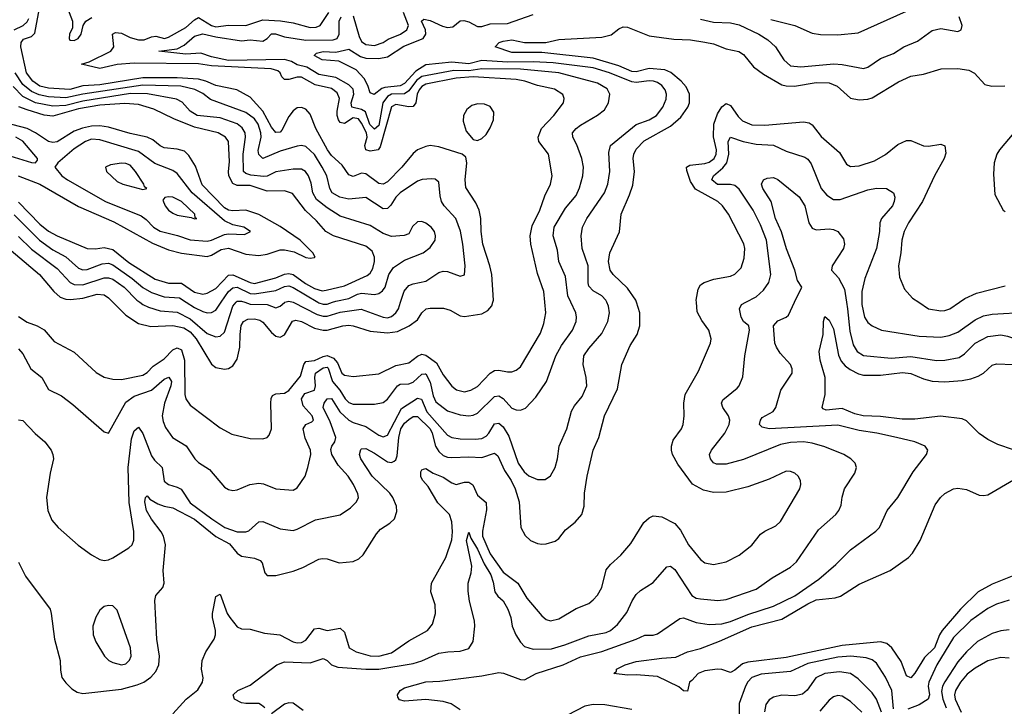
# Model space of a CAD drawing. Header units: inches. Extents: x 1305375 to 1407406, y 744550 to 841633.
# Tile 368 of 509: x 1363476 to 1368067, y 808117 to 811317. Entities that reach past the tile are written whole.
import ezdxf

# ---------------------------------------------------------------- set-up
doc = ezdxf.new("R2010")
doc.units = ezdxf.units.IN
doc.header["$MEASUREMENT"] = 0
doc.layers.add('B3860', color=7, linetype='Continuous')
doc.layers.add('B3861', color=7, linetype='Continuous')

msp = doc.modelspace()

# ---------------------------------------------------------------- linework, layer by layer
at = {"layer": 'B3860', "color": 5}
for points, elevation in [([(1363470, 809934.4), (1363510, 809907), (1363556.5, 809890), (1363590, 809870.9), (1363636.7, 809816.7), (1363730, 809767.9), (1363832.2, 809672.2), (1363870.1, 809650.1), (1363910, 809641.5), (1363950, 809639.3), (1364050, 809660.6), (1364070, 809673.2), (1364097.8, 809702.2), (1364150, 809736.8), (1364190, 809778), (1364210, 809787), (1364230, 809778), (1364244.2, 809730), (1364245.5, 809570), (1364251, 809550), (1364270, 809519.6), (1364410, 809415), (1364464.9, 809384.9), (1364550, 809364.5), (1364610, 809362.8), (1364629.8, 809370.2), (1364639.2, 809380.8), (1364649.8, 809410), (1364646.5, 809530), (1364648.4, 809551.6), (1364654.8, 809565.2), (1364670, 809573.4), (1364710, 809575.9), (1364730, 809589.4), (1364784.4, 809655.6), (1364800.9, 809710), (1364810, 809723.3), (1364850, 809728.2), (1364890, 809747.6), (1364910, 809751.4), (1364939.4, 809739.4), (1364958.1, 809718.1), (1364977.8, 809670), (1364990, 809660.4), (1365030, 809654.3), (1365150, 809666.2), (1365230, 809704.7), (1365290, 809717.1), (1365330, 809748.3), (1365350, 809757.5), (1365370, 809753.5), (1365418.4, 809718.4), (1365450, 809661.1), (1365490, 809608.4), (1365511.6, 809591.6), (1365550, 809582.7), (1365579.7, 809590), (1365610, 809607.1), (1365670, 809670.1), (1365690, 809682.5), (1365710, 809684), (1365750, 809675.1), (1365770, 809675.4), (1365790, 809683.2), (1365810, 809699.6), (1365903.5, 809856.5), (1365919.2, 809900.8), (1365928.6, 809950), (1365924.1, 810000)], 1280), ([(1363470, 809783.7), (1363490, 809759.5), (1363528.3, 809690), (1363578.2, 809650), (1363610, 809594), (1363670, 809564), (1363723.4, 809523.4), (1363870, 809395.8), (1363889.4, 809390.6), (1363970, 809535), (1364010, 809561.9), (1364090, 809590.5), (1364150, 809641.4), (1364170.8, 809650.8), (1364183.5, 809630), (1364180.3, 809610), (1364150.1, 809530.1), (1364139.6, 809470), (1364144.2, 809444.2), (1364156.2, 809416.2), (1364187.6, 809370), (1364251.4, 809331.4), (1364291.6, 809270), (1364310, 809252.7), (1364360, 809220), (1364430, 809138.4), (1364450, 809127), (1364470, 809122.6), (1364490, 809126), (1364549.1, 809150.9), (1364590, 809157.4), (1364613.1, 809153.2), (1364670, 809130.2), (1364750, 809123.6), (1364770, 809134.6), (1364806, 809190), (1364819.8, 809230), (1364832.4, 809290), (1364832.2, 809310), (1364806, 809366), (1364797.4, 809410), (1364809.7, 809430), (1364837.7, 809442.3), (1364844.8, 809450), (1364839.9, 809470), (1364797.9, 809517.9), (1364789, 809550), (1364805.6, 809574.4), (1364850.4, 809589.6), (1364854.3, 809610), (1364851.1, 809650), (1364855.5, 809670), (1364890, 809694.8), (1364910, 809697.2), (1364913.5, 809693.5), (1364933.4, 809630), (1364968.6, 809590), (1364992.7, 809550), (1365010, 809532.2), (1365030, 809525.6), (1365130, 809524.3), (1365170, 809533.2), (1365190, 809548.6), (1365237.8, 809610), (1365250, 809617.9), (1365290, 809620.1), (1365310, 809627.5), (1365350, 809665.3), (1365366.1, 809666.1), (1365370, 809666), (1365390, 809628.2), (1365403.2, 809563.2), (1365416.1, 809536.1), (1365470, 809493.9), (1365530, 809475.5), (1365570, 809470.1), (1365590, 809473.4), (1365610, 809483.7), (1365690, 809560.1), (1365710, 809564.6), (1365730, 809551.1), (1365770, 809506.3), (1365790, 809498), (1365810, 809496.5), (1365833.5, 809506.5), (1365882.3, 809557.7), (1365931.4, 809630), (1365975.2, 809750), (1366001.9, 809798.1), (1366053.7, 809870), (1366070.7, 809910), (1366072.5, 809930), (1366068.2, 809950), (1366045.7, 810000)], 1260), ([(1363470, 809452.4), (1363490, 809448.2), (1363548.3, 809388.3), (1363592.7, 809350), (1363623, 809310), (1363630.4, 809290.4), (1363632.7, 809270), (1363617, 809203), (1363601.1, 809090), (1363606.7, 809030), (1363624.8, 808984.8), (1363655.8, 808950), (1363748.4, 808868.4), (1363810, 808822.4), (1363850, 808800.4), (1363870, 808797.1), (1363890, 808799.3), (1363910, 808808.2), (1363985.2, 808854.8), (1363999.6, 808870), (1364008.3, 808891.7), (1364007.7, 808932.3), (1363986.2, 809066.2), (1363981.9, 809230), (1363996.3, 809363.7), (1364010, 809400.3), (1364030, 809417.1), (1364050, 809388.8), (1364090, 809283.8), (1364103.9, 809263.9), (1364139.4, 809230), (1364150, 809166.7), (1364170.1, 809150.1), (1364210, 809138.9), (1364228.5, 809128.5), (1364270, 809065.2), (1364371.5, 808990), (1364432.7, 808950), (1364490.4, 808929.6), (1364530, 808929.5), (1364544.7, 808935.3), (1364590, 808976.5), (1364610, 808978.2), (1364690, 808944.7), (1364750, 808935.8), (1364770, 808941.8), (1364854.6, 808985.5), (1364970, 809008.5), (1365018, 809042), (1365046, 809070), (1365055.4, 809090), (1365052.6, 809107.4), (1365031.4, 809150), (1365007.8, 809190), (1364961.3, 809241.3), (1364931.3, 809290), (1364926.8, 809313.2), (1364931.1, 809330), (1364944.9, 809350), (1364949, 809370), (1364923, 809443), (1364889.9, 809510), (1364895.2, 809530), (1364910, 809549.4), (1364930, 809551), (1364968.9, 809488.9), (1365010, 809450.1), (1365030, 809439.4), (1365090, 809421.6), (1365150, 809380.1), (1365170, 809372.4), (1365190, 809379.8), (1365255.7, 809504.3), (1365330, 809552.4), (1365349, 809549), (1365374, 809490), (1365470, 809379.8), (1365490.1, 809370.1), (1365530, 809362.7), (1365598.8, 809361.2), (1365630, 809365.7), (1365650, 809376.3), (1365662.8, 809390), (1365690, 809432.9), (1365710, 809435.7), (1365730, 809419.5), (1365756.1, 809376.1), (1365800.1, 809250), (1365828.4, 809210), (1365850, 809191.5), (1365890, 809173.4), (1365925.4, 809174.6), (1365950, 809190.3), (1365971.7, 809230), (1365982.5, 809270), (1365990.7, 809330), (1366026.8, 809410), (1366048.1, 809491.9), (1366062.5, 809517.5), (1366099, 809561), (1366119.4, 809610), (1366117.7, 809650), (1366102.9, 809710), (1366106.6, 809750), (1366130, 809785.2), (1366190, 809853.8), (1366217.2, 809910), (1366226.1, 809950), (1366221.6, 809981.6), (1366212.7, 810000)], 1240), ([(1363470, 808788), (1363503.1, 808723.1), (1363617.1, 808570), (1363623.1, 808550), (1363637.6, 808430), (1363664.2, 808330), (1363665.2, 808285.2), (1363671.5, 808251.5), (1363690, 808225.5), (1363718.9, 808198.9), (1363743.4, 808183.4), (1363770, 808176.5), (1363950, 808197.1), (1364023.8, 808216.2), (1364054.8, 808230), (1364087.5, 808252.5), (1364110, 808278.6), (1364124.2, 808310), (1364127.4, 808350), (1364115.4, 808430), (1364106.3, 808610), (1364110, 808632.7), (1364142.4, 808670), (1364148.5, 808690), (1364144.5, 808750), (1364155.4, 808870), (1364146.6, 808910), (1364136, 808930), (1364089.5, 808989.5), (1364066.7, 809030), (1364058.7, 809070), (1364062.3, 809090), (1364070, 809097.7), (1364082.6, 809082.6), (1364120.5, 809060.5), (1364150, 809048.9), (1364190, 809042.1), (1364290, 808989.1), (1364390, 808908.9), (1364453.6, 808873.6), (1364490, 808830.7), (1364510, 808816.9), (1364570, 808806.5), (1364596.6, 808796.6), (1364605.8, 808785.8), (1364618.4, 808738.4), (1364630, 808725.8), (1364670, 808726.7), (1364750, 808747.2), (1364796.3, 808763.7), (1364870, 808803.2), (1364885.9, 808805.9), (1364910, 808803.8), (1364965.7, 808785.7), (1365030, 808792.3), (1365056.5, 808803.5), (1365077.9, 808822.1), (1365138.9, 808921.1), (1365158.3, 808941.7), (1365202, 808970), (1365223.1, 808990), (1365234.9, 809025.1), (1365232.5, 809050), (1365215.8, 809090), (1365201.5, 809110), (1365118.5, 809190), (1365066.9, 809270), (1365060.6, 809290), (1365067, 809313), (1365070, 809316.9), (1365090, 809318.7), (1365130, 809297.4), (1365190, 809256.1), (1365210, 809252.8), (1365221.3, 809258.7), (1365230, 809265.1), (1365236.3, 809283.7), (1365242.9, 809370), (1365253.1, 809410), (1365270, 809436.3), (1365290, 809454.1), (1365310, 809467.3), (1365330, 809467.9), (1365389, 809410), (1365398.6, 809390), (1365414.1, 809330), (1365430, 809305), (1365450, 809286.2), (1365470, 809278), (1365490, 809276.7), (1365570, 809279.9), (1365630, 809276.5), (1365690, 809296.8), (1365704.9, 809284.9), (1365735.5, 809215.5), (1365766.9, 809170), (1365786.3, 809130), (1365803.9, 809070), (1365812.8, 808950), (1365833.2, 808913.2), (1365858, 808890), (1365890, 808875.9), (1365910, 808872.8), (1365930, 808873.9), (1365972.9, 808887.1), (1365990, 808899.6), (1366021.2, 808938.8), (1366065.3, 808974.7), (1366097.2, 809010), (1366107.9, 809050), (1366109, 809110), (1366122.3, 809190), (1366149.8, 809310), (1366175.9, 809370), (1366203.1, 809470), (1366263.4, 809596.6), (1366283.2, 809710), (1366322.3, 809797.7), (1366355.3, 809850), (1366367.3, 809890), (1366367.1, 809950), (1366351.7, 810000)], 1220), ([(1363910.4, 810000), (1363970, 809939.7), (1364030, 809900.7), (1364087.7, 809887.7), (1364190, 809892.3), (1364241.2, 809881.2), (1364270, 809861.5), (1364298.4, 809830), (1364370, 809712.1), (1364390, 809696.6), (1364430, 809687.7), (1364450, 809690.9), (1364470, 809703.8), (1364490, 809734.3), (1364502.3, 809790), (1364503, 809850), (1364508.8, 809891.2), (1364519.5, 809910), (1364539.3, 809920.7), (1364570, 809922.5), (1364595.9, 809915.9), (1364610, 809906.8), (1364650, 809859), (1364670, 809842.2), (1364690, 809837.3), (1364710, 809847.6), (1364748.1, 809911.9), (1364763.5, 809916.5), (1364790, 809909.7), (1364850, 809879.7), (1364890, 809870.4), (1364910, 809870.4), (1364981.6, 809890), (1365010, 809892.6), (1365030.8, 809890.8), (1365110, 809864.7), (1365190, 809856.8), (1365236.6, 809863.4), (1365291.4, 809890), (1365330, 809918.8), (1365351.2, 809950), (1365370.9, 809969.1), (1365390, 809972.8), (1365452.1, 809972.1), (1365482.8, 809962.8), (1365530, 809936.9), (1365550, 809933.7), (1365630, 809946.2), (1365659.1, 809960.9), (1365676.7, 809983.3), (1365681.8, 810000)], 1320), ([(1364035.9, 810000), (1364050, 809989.7), (1364076.6, 809976.6), (1364130, 809960.1), (1364210, 809954.4), (1364270, 809923.5), (1364350, 809854.1), (1364390, 809838.9), (1364410, 809842), (1364430, 809860.7), (1364470, 809982), (1364485.3, 810000)], 1340), ([(1364190, 808082.4), (1364251.8, 808150), (1364306.3, 808193.7), (1364328.7, 808230), (1364330.5, 808250), (1364323.2, 808290), (1364326.6, 808330), (1364343.4, 808370), (1364381.8, 808430), (1364389, 808450), (1364388.3, 808470), (1364374.1, 808530), (1364374.3, 808550), (1364390, 808628.2), (1364410, 808638.9), (1364443.6, 808550), (1364455.3, 808530), (1364490, 808486.7), (1364510, 808477.3), (1364550, 808476.1), (1364617.3, 808457.3), (1364689.2, 808449.2), (1364750, 808417.3), (1364770, 808412.8), (1364790, 808413.8), (1364810, 808424.4), (1364850, 808477.6), (1364870, 808481.5), (1364910, 808470.1), (1364970, 808480.7), (1364990, 808462.4), (1365011.4, 808390), (1365044.9, 808370), (1365110, 808351.9), (1365150.8, 808350.8), (1365210, 808366.4), (1365290, 808421.6), (1365377.4, 808470), (1365399.7, 808500.3), (1365414.1, 808550), (1365412.9, 808590), (1365393.3, 808650), (1365395.2, 808690), (1365462.8, 808810), (1365490, 808892), (1365494.2, 808930), (1365490, 808976.9), (1365479.1, 809010), (1365425.1, 809065.1), (1365380.7, 809140.7), (1365355.3, 809170), (1365346.7, 809186.7), (1365346.3, 809210), (1365350, 809218.4), (1365358, 809222), (1365370, 809224.8), (1365403.2, 809203.2), (1365450, 809184.5), (1365490, 809157.6), (1365510, 809150.7), (1365550, 809162.2), (1365570, 809161.5), (1365588.3, 809148.3), (1365610, 809100.1), (1365650, 809067.2), (1365652.6, 809032.6), (1365632.9, 808932.9), (1365633.1, 808910), (1365670, 808827), (1365730, 808741.4), (1365798, 808690), (1365840.9, 808620.9), (1365910, 808538.7), (1365930, 808521.7), (1365950, 808515.3), (1365990, 808523.8), (1366070, 808571.9), (1366130, 808596.3), (1366150, 808613.4), (1366170, 808635), (1366190.5, 808670), (1366210, 808752.9), (1366230, 808777.6), (1366279.2, 808820.8), (1366325, 808875), (1366385.9, 808974.1), (1366410, 808995.2), (1366430, 809004.5), (1366470, 808999.7), (1366530, 808969.2), (1366557.5, 808937.5), (1366593.9, 808870), (1366650, 808801.3), (1366670, 808786), (1366710, 808777.5), (1366769.9, 808790.1), (1366830, 808821.2), (1366890, 808868), (1366930, 808919.1), (1366950, 808933.7), (1367002, 808958), (1367022.5, 808977.5), (1367113.1, 809130), (1367118, 809150), (1367116.4, 809170), (1367104.7, 809190), (1367090, 809203.5), (1367070, 809211.9), (1367050, 809212.5), (1366970, 809175), (1366870, 809139.1), (1366770, 809115.5), (1366710, 809113.1), (1366664.1, 809124.1), (1366612, 809152), (1366544.6, 809244.6), (1366519.6, 809290), (1366514.4, 809310), (1366514.8, 809330), (1366523.3, 809356.7), (1366561.6, 809410), (1366569, 809430), (1366573.5, 809470), (1366572, 809530), (1366579.2, 809570), (1366640.8, 809679.2), (1366696.1, 809810), (1366700.4, 809830), (1366688.8, 809870), (1366655.6, 809915.6), (1366635, 809955), (1366631.2, 810000)], 1180), ([(1364251.7, 810000), (1364290, 809975.7), (1364330, 809956.5), (1364350, 809951), (1364370, 809952.2), (1364390, 809963.8), (1364415.2, 810000)], 1360), ([(1364619.4, 808110), (1364602.8, 808122.8), (1364589.9, 808129.9), (1364530, 808129.2), (1364510, 808133.2), (1364477.8, 808150), (1364470.8, 808170), (1364492.8, 808190), (1364550, 808214.9), (1364675.1, 808310), (1364710, 808323.8), (1364830, 808318.8), (1364890, 808339.8), (1364910, 808330.2), (1364930.1, 808310.1), (1364958.5, 808298.5), (1365090.1, 808290.1), (1365150, 808290.6), (1365310, 808316.8), (1365351.1, 808328.9), (1365430, 808363.9), (1365471.4, 808371.4), (1365530, 808373), (1365570, 808386.8), (1365590, 808419.5), (1365597.4, 808490), (1365595.7, 808515.7), (1365573.4, 808606.6), (1365566.9, 808653.1), (1365567.5, 808690), (1365581.2, 808738.8), (1365584, 808770), (1365559.5, 808890), (1365570, 808928.2), (1365579.7, 808899.7), (1365610, 808849.4), (1365640.6, 808780.6), (1365672.7, 808730), (1365684, 808696), (1365691.6, 808650), (1365705.5, 808630), (1365730, 808608.2), (1365752.4, 808570), (1365766.2, 808530), (1365771.5, 808490), (1365788.7, 808450), (1365810, 808415), (1365830, 808395.7), (1365870, 808383.4), (1365954.6, 808385.4), (1366017.4, 808402.6), (1366130, 808444.5), (1366210, 808461.5), (1366230, 808470.1), (1366262.3, 808497.7), (1366306.6, 808553.4), (1366331.4, 808608.6), (1366350, 808637.7), (1366370, 808656), (1366430, 808693.7), (1366493.6, 808766.4), (1366510, 808770.3), (1366530, 808754.9), (1366610, 808633.2), (1366630, 808621.4), (1366650, 808617.1), (1366730.2, 808610.2), (1366770, 808615), (1366910, 808662.1), (1366984.4, 808715.6), (1367070, 808765.6), (1367098.2, 808790), (1367200.6, 808939.4), (1367280.5, 809010), (1367295.1, 809030), (1367305.9, 809054.1), (1367310, 809091.3), (1367321.3, 809130), (1367370, 809203), (1367377.7, 809230), (1367370.6, 809250.6), (1367351.2, 809270), (1367318.4, 809290), (1367230, 809326), (1367170, 809343.2), (1367130, 809349), (1367070, 809346.8), (1367023.5, 809336.5), (1366850, 809267.2), (1366770, 809244.7), (1366725.3, 809245.3), (1366711.2, 809251.2), (1366696.1, 809270), (1366691.8, 809290), (1366700.8, 809310), (1366763.1, 809390), (1366783.5, 809430), (1366786.5, 809450), (1366780.7, 809470), (1366754.6, 809510), (1366748.7, 809530), (1366754.3, 809545.7), (1366820.6, 809599.4), (1366829.8, 809610.2), (1366847.4, 809652.6), (1366856.5, 809750), (1366878, 809870), (1366874.8, 809890), (1366850.7, 809910.7), (1366840.3, 809930), (1366832.6, 809970), (1366841.3, 809990), (1366860.8, 810000)], 1160), ([(1364525.4, 810000), (1364550, 809991.6), (1364629.7, 809989.7), (1364670, 809973.4), (1364690, 809981.4), (1364710, 809999.4), (1364712, 810000)], 1340), ([(1364750.8, 810000), (1364863.1, 809943.1), (1364890, 809935.3), (1364910, 809935.6), (1364970, 809954.4), (1365067.9, 809967.9), (1365170, 809931), (1365190, 809928), (1365210, 809933.5), (1365230, 809951), (1365241.5, 809970), (1365251.2, 810000)], 1340), ([(1364865.7, 810000), (1364870, 809997.5), (1364890, 809990.9), (1364910, 809991.5), (1364933.9, 810000)], 1360), ([(1365530, 808100.4), (1365487.7, 808127.7), (1365450, 808139.9), (1365370, 808149.1), (1365270, 808140.6), (1365246.4, 808146.4), (1365238.8, 808158.8), (1365236.8, 808170), (1365248.9, 808190), (1365270, 808202.7), (1365370, 808230.6), (1365434.2, 808234.2), (1365630, 808258.6), (1365710, 808274.7), (1365731.7, 808271.7), (1365810, 808241.6), (1365830, 808239.8), (1365883.5, 808270), (1366010, 808309.3), (1366090, 808347.1), (1366190, 808372.1), (1366350.6, 808429.4), (1366390, 808448.1), (1366430, 808448.7), (1366450, 808454.2), (1366553.3, 808526.7), (1366570, 808528.8), (1366630, 808507.6), (1366690, 808498.7), (1366750, 808501.9), (1366790, 808511.6), (1366870, 808544.8), (1366990, 808583.7), (1367090, 808631.3), (1367201.2, 808710), (1367281.6, 808778.4), (1367350, 808846.7), (1367467.6, 808932.4), (1367485.4, 808950), (1367521, 809030), (1367570.9, 809090), (1367642.3, 809210), (1367703.6, 809290), (1367709.4, 809310), (1367697.2, 809330), (1367648.8, 809348.8), (1367563.7, 809370), (1367472, 809390), (1367390, 809402), (1367290, 809427.1), (1366970, 809410.4), (1366937.3, 809417.3), (1366925.8, 809430), (1366929.1, 809450.9), (1366937.9, 809462.1), (1366989.2, 809490.8), (1367000.9, 809510), (1367025, 809590), (1367076.8, 809670), (1367076.8, 809690), (1367068.9, 809710), (1367022.1, 809762.1), (1367004, 809790), (1366997.2, 809810), (1366990.6, 809890), (1367010, 809913.9), (1367049.9, 809930.1), (1367060, 809940), (1367089, 810000)], 1140), ([(1367331, 810000), (1367336.1, 809970), (1367345.8, 809865.8), (1367361.7, 809801.7), (1367379.8, 809770), (1367410, 809752.1), (1367539.2, 809739.2), (1367630, 809747.7), (1367750, 809728.2), (1367790, 809729.5), (1367856.7, 809743.3), (1367880.2, 809759.8), (1367930.7, 809810), (1367990, 809840.4), (1368050, 809847.6), (1368082.2, 809842.2), (1368130, 809825.7), (1368150, 809824.4), (1368290, 809841.2), (1368370, 809883.9), (1368426.7, 809933.3), (1368458.9, 809981.1), (1368466.5, 810000)], 1140), ([(1367402.2, 810000), (1367402.2, 809990), (1367414, 809930), (1367430, 809904.9), (1367450.3, 809890), (1367494, 809870), (1367670, 809841.2), (1367770, 809837.5), (1367810, 809845), (1367850, 809861.2), (1367930, 809917.5), (1367970, 809936.2), (1368010, 809944.8), (1368170, 809953.2), (1368245.5, 809974.5), (1368296.4, 810000)], 1160), ([(1367667.9, 810000), (1367713.4, 809970), (1367770, 809959.8), (1367790, 809961.6), (1367812.6, 809970), (1367856.9, 810000)], 1180), ([(1368110, 809312.4), (1368036.8, 809336.8), (1367990, 809359.9), (1367950, 809388.4), (1367890, 809447), (1367870, 809456.9), (1367769, 809469), (1367650, 809455.6), (1367590, 809455.6), (1367490, 809466.8), (1367407.8, 809470), (1367370, 809479.9), (1367310, 809505.1), (1367236.6, 809496.6), (1367222.5, 809502.5), (1367217.4, 809510), (1367231.5, 809570), (1367230.8, 809650), (1367207.3, 809730), (1367203, 809770), (1367221.3, 809850), (1367222.9, 809910), (1367230, 809934), (1367250, 809917.3), (1367270, 809876.3), (1367293.2, 809753.2), (1367305.4, 809725.4), (1367323.9, 809703.9), (1367347.1, 809687.1), (1367386.6, 809666.6), (1367410, 809659.9), (1367490, 809660.5), (1367592.5, 809672.5), (1367630, 809667.2), (1367690, 809643.3), (1367730, 809632.9), (1367790, 809629.4), (1367870, 809635.2), (1367910, 809642.7), (1367944.5, 809655.5), (1367969.8, 809670), (1368010, 809707), (1368030, 809713.5), (1368110, 809710.1)], 1120), ([(1368127.1, 808732.9), (1368010, 808686.7), (1367944.6, 808650), (1367862.9, 808570), (1367777, 808470), (1367764.7, 808450), (1367741, 808390), (1367695.1, 808344.9), (1367650, 808271.3), (1367630, 808249.7), (1367610, 808258.5), (1367585.5, 808325.5), (1367542.1, 808390), (1367519.3, 808410), (1367490, 808416.8), (1367310, 808399.7), (1367050, 808343.5), (1366870, 808322.4), (1366845.6, 808314.4), (1366810, 808284.7), (1366790, 808274), (1366750, 808288.3), (1366730, 808289.9), (1366670, 808281.4), (1366639.3, 808270), (1366610, 808237.4), (1366598, 808230), (1366590, 808188), (1366570, 808189.3), (1366548.3, 808208.3), (1366450, 808255.1), (1366350, 808263.9), (1366310, 808261.3), (1366246, 808270), (1366259, 808281), (1366259, 808290), (1366299, 808310), (1366350, 808324.9), (1366470, 808341), (1366534.9, 808345.1), (1366589.4, 808370), (1366650, 808386.5), (1366738.9, 808421.1), (1366890, 808487.2), (1367030, 808523.2), (1367150, 808595.1), (1367190, 808613.2), (1367278.1, 808621.9), (1367302.7, 808630), (1367390, 808685.4), (1367534, 808750), (1367620.4, 808810), (1367639.2, 808830), (1367674.8, 808890), (1367744.5, 809055.5), (1367769.8, 809090), (1367790, 809108), (1367829.9, 809130.1), (1367850, 809134), (1367890, 809126.7), (1367950, 809101), (1367970, 809098.9), (1367990, 809103.2), (1368110, 809172.3)], 1120), ([(1368090, 808611.1), (1368030, 808592.8), (1367990, 808572.3), (1367910, 808516.4), (1367830, 808437.3), (1367752.4, 808310), (1367714.2, 808230), (1367711.5, 808210), (1367717.4, 808170), (1367711.9, 808150), (1367670, 808124), (1367616.3, 808103.7)], 1140), ([(1368090, 808473.8), (1368050, 808468.5), (1368010, 808456.5), (1367941, 808419), (1367890, 808371.3), (1367850, 808324.5), (1367789.3, 808230.7), (1367779.1, 808210), (1367774, 808186), (1367780.2, 808150), (1367796.1, 808110)], 1160), ([(1367550, 808105.1), (1367542.4, 808190), (1367512.6, 808252.6), (1367470, 808318), (1367450, 808333.2), (1367422.6, 808342.6), (1367351.1, 808351.1), (1367290, 808346.3), (1367150, 808315.7), (1367070, 808278.7), (1366933.2, 808266.8), (1366890, 808250.4), (1366870, 808230.6), (1366859.6, 808210), (1366830.6, 808130), (1366830.1, 808070.1)], 1140), ([(1368090, 808341.5), (1368050, 808345), (1367990, 808329.4), (1367930, 808295.2), (1367892.8, 808267.2), (1367861.9, 808230), (1367838.8, 808190), (1367834.2, 808170), (1367837.3, 808150), (1367864.7, 808090)], 1180), ([(1367493.4, 808090), (1367470, 808149.8), (1367450, 808179.4), (1367385.4, 808245.4), (1367349.6, 808270), (1367297.5, 808277.5), (1367230, 808269.4), (1367187.9, 808250), (1367147.3, 808192.7), (1367126.3, 808173.7), (1367090, 808166), (1367030, 808169.1), (1366990, 808159.3), (1366970, 808146.9), (1366955.2, 808124.8), (1366948.8, 808091.2)], 1160), ([(1367402, 808090), (1367350, 808138.6), (1367310, 808163.4), (1367290, 808166.4), (1367270, 808161.4), (1367250, 808145), (1367205.8, 808094.2)], 1180), ([(1364797.4, 808097.4), (1364750, 808130.8), (1364730, 808133.6), (1364710, 808126.4), (1364650, 808082.3)], 1160), ([(1366330, 808102.1), (1366204.3, 808124.3), (1366150, 808124.9), (1366110, 808116.8), (1366030, 808075.6)], 1140)]:
    msp.add_lwpolyline(points, dxfattribs=dict(at, elevation=elevation))
at = {"layer": 'B3860', "color": 5, "elevation": 1240}
msp.add_lwpolyline([(1363890, 808587.3), (1363870, 808582), (1363850, 808565.1), (1363830, 808532), (1363817.3, 808490), (1363817.7, 808450), (1363830, 808418), (1363871.7, 808350), (1363890.9, 808330.9), (1363910, 808320.2), (1363950, 808309.3), (1363970, 808314.9), (1363988.2, 808331.8), (1363994.8, 808350), (1363992.7, 808390), (1363930, 808565.2), (1363910, 808584.5)], close=True, dxfattribs=at)
at = {"layer": 'B3861', "color": 5}
for points, elevation in [([(1365681.8, 810000), (1365684.9, 810010), (1365677.5, 810130), (1365668.4, 810170), (1365634.5, 810270), (1365626.9, 810330), (1365626, 810390), (1365618.1, 810430), (1365603, 810463), (1365555.1, 810535.1), (1365552.9, 810570), (1365561, 810650), (1365556.6, 810676.6), (1365539, 810690), (1365430, 810724.7), (1365390.1, 810729.9), (1365370, 810726.4), (1365330.1, 810709.9), (1365310, 810694), (1365257.6, 810630), (1365190, 810561.6), (1365170, 810549.9), (1365150, 810553.2), (1365090, 810599), (1365070, 810601.3), (1365030, 810586.6), (1365010, 810593.8), (1364978.9, 810638.9), (1364930, 810683.8), (1364910.9, 810710.9), (1364856.7, 810810), (1364830, 810877.2), (1364810, 810900.6), (1364790, 810908.4), (1364770, 810905.7), (1364750, 810892.5), (1364730, 810865.4), (1364698.2, 810801.8), (1364690, 810793.2), (1364670, 810790.9), (1364650, 810815.7), (1364610, 810891.3), (1364550, 810956.4), (1364487.4, 810990), (1364390, 811009.9), (1364343.9, 811030), (1364310, 811039.1), (1364210, 811046.5), (1364050, 811046.2), (1363850, 811013.6), (1363770, 811009.4), (1363708.8, 810991.2), (1363610, 810997.6), (1363570, 811007), (1363536.8, 811030), (1363507.7, 811070), (1363480.9, 811190), (1363482.2, 811210), (1363493.3, 811226.7), (1363530, 811238.4), (1363546.5, 811253.5), (1363567.7, 811370)], 1320), ([(1363698.5, 811370), (1363722.3, 811310), (1363721.3, 811278.7), (1363708.3, 811250), (1363706.4, 811230), (1363710, 811221.8), (1363730, 811220.6), (1363748, 811230), (1363762.4, 811250), (1363771.9, 811290), (1363784.5, 811310), (1363812.1, 811327.9)], 1320), ([(1363449.9, 811270), (1363492.5, 811290), (1363510, 811306.6), (1363517.6, 811322.4)], 1340), ([(1365924.1, 810000), (1365919.6, 810050), (1365890, 810134), (1365858.6, 810270), (1365855.1, 810310), (1365864.5, 810355.5), (1365900.2, 810430), (1365923.5, 810496.5), (1365950.9, 810550), (1365959.1, 810590), (1365941.8, 810690), (1365896.5, 810750), (1365892.5, 810770), (1365909.2, 810810), (1365966.9, 810870), (1366011.8, 810930), (1366015.1, 810950), (1366008.2, 810968.2), (1365970, 810993.7), (1365890, 811009.9), (1365830.5, 811030.5), (1365790, 811038.6), (1365590, 811050.6), (1365510, 811044.8), (1365370, 811016.5), (1365350, 811004.9), (1365338.6, 810990), (1365329, 810970), (1365323.1, 810930), (1365310, 810913.2), (1365290, 810911), (1365230, 810922.4), (1365210, 810911.5), (1365155.8, 810724.2), (1365146.7, 810710), (1365110, 810703.9), (1365089.6, 810710), (1365084.6, 810730), (1365096.4, 810770), (1365093.1, 810790), (1365070, 810834.8), (1365054.7, 810854.7), (1365030, 810859.9), (1364990, 810833.2), (1364970, 810838.5), (1364962.6, 810850), (1364955.8, 810870), (1364956.2, 810890), (1364967.4, 810950), (1364955.9, 810975.9), (1364930, 810995.7), (1364853.6, 811013.6), (1364790, 811048.4), (1364770, 811049.1), (1364730, 811039), (1364710, 811038.6), (1364697.9, 811050), (1364689.9, 811070), (1364679, 811079), (1364648.6, 811088.6), (1364370, 811101.4), (1364310, 811110.8), (1364010, 811114.7), (1363930, 811107.6), (1363850, 811090), (1363764.2, 811110), (1363799.1, 811120.9), (1363900.1, 811170), (1363915.3, 811190), (1363909.1, 811250), (1363922.9, 811257.1), (1363950, 811253.5), (1363990, 811234.2), (1364030, 811223.8), (1364056.5, 811223.5), (1364090, 811237.4), (1364110, 811239.8), (1364150.2, 811229.8), (1364170, 811236.3), (1364250, 811281.4), (1364290, 811315.7), (1364310, 811326.6), (1364369.2, 811289.2), (1364390, 811284.1), (1364450, 811291.6), (1364530, 811290.5), (1364610, 811316.9), (1364691.5, 811311.5), (1364750, 811302.9), (1364830, 811281.1), (1364858.1, 811281.9), (1364877.3, 811290), (1364917.2, 811350)], 1280), ([(1366045.7, 810000), (1366032.2, 810030), (1366020.6, 810120.6), (1365990, 810189.5), (1365983.2, 810243.2), (1365963.8, 810310), (1365968.3, 810350), (1366020.9, 810439.1), (1366070, 810497.7), (1366086.4, 810533.6), (1366101.9, 810590), (1366103.9, 810630), (1366097.4, 810670), (1366073.5, 810733.5), (1366054, 810770), (1366053.5, 810790), (1366069.8, 810810), (1366090, 810825), (1366170, 810872.5), (1366202.6, 810897.4), (1366221.7, 810930), (1366227.8, 810970), (1366215.3, 810995.3), (1366170, 811021.4), (1365990, 811069.6), (1365810, 811085.9), (1365630, 811087.4), (1365570, 811079.3), (1365499.5, 811080.5), (1365350, 811051.7), (1365325.7, 811034.3), (1365290, 810985.6), (1365270, 810970.7), (1365210, 810970), (1365190, 810959.6), (1365169.2, 810930), (1365150, 810823.9), (1365130, 810807), (1365109, 810829), (1365088.3, 810888.3), (1365070, 810899), (1365024.1, 810910), (1365020.7, 810930), (1365033.5, 810970), (1365030, 810992.8), (1365010, 811013.7), (1364950, 811047.9), (1364870, 811062.1), (1364815.2, 811095.2), (1364770, 811107.4), (1364742.3, 811122.3), (1364711.1, 811131.1), (1364450, 811127.1), (1364370, 811143.5), (1364320.9, 811160.9), (1364250, 811156.7), (1364124, 811170), (1364210, 811180.9), (1364241.9, 811198.1), (1364290, 811240.3), (1364329, 811251), (1364390, 811236.7), (1364510, 811218.7), (1364550, 811223.3), (1364610, 811217.6), (1364630.2, 811229.8), (1364649.6, 811250.4), (1364669.1, 811250.9), (1364710, 811236.7), (1364810, 811222.2), (1364936.9, 811223), (1364955.3, 811230), (1364964.7, 811250), (1364965.9, 811310), (1364975.2, 811330)], 1260), ([(1366212.7, 810000), (1366207.9, 810010), (1366189.8, 810030), (1366150, 810053), (1366130, 810075.1), (1366125.7, 810090), (1366125.7, 810170), (1366097.5, 810250), (1366094.1, 810310), (1366100.2, 810350), (1366119.5, 810390), (1366201.9, 810510), (1366218.7, 810550), (1366228, 810610), (1366222.7, 810697.3), (1366229.9, 810730.1), (1366350, 810827.8), (1366410.8, 810850), (1366445.2, 810870), (1366473.9, 810910), (1366490, 810946), (1366491.2, 810970), (1366484.5, 810990), (1366469.8, 811010), (1366450, 811024), (1366431.5, 811030), (1366410, 811031.8), (1366350, 811025), (1366330, 811027.7), (1366225, 811070), (1366150, 811093.3), (1365963.6, 811116.4), (1365870, 811120.8), (1365750, 811118.8), (1365630, 811126.3), (1365570, 811111.8), (1365490, 811118.4), (1365370, 811105.9), (1365323, 811077), (1365270, 811019.5), (1365250, 811009.3), (1365178.3, 811001.7), (1365163.9, 810996.1), (1365129, 810969), (1365110, 810975.6), (1365099.1, 811010), (1365082.3, 811042.3), (1365044.1, 811084.1), (1364963, 811123), (1364886.3, 811130), (1364848.4, 811150), (1364858.9, 811161.1), (1364890, 811168.4), (1364950, 811166.3), (1365010, 811179.5), (1365065.4, 811145.4), (1365090, 811137.7), (1365150, 811135.9), (1365190, 811144.3), (1365266.2, 811193.8), (1365357.1, 811230), (1365369.9, 811250), (1365367.7, 811270), (1365349, 811310), (1365360.7, 811319.3), (1365390, 811313.5), (1365446.7, 811286.7), (1365470, 811280.8), (1365495.6, 811284.4), (1365528.9, 811311.1), (1365547.1, 811312.9), (1365570, 811306.6), (1365610, 811285.4), (1365630, 811284.6), (1365670, 811298.4), (1365750, 811299.1), (1365870, 811341.9)], 1240), ([(1365030, 811335), (1365059, 811239), (1365070, 811215.9), (1365090, 811201.7), (1365130, 811197), (1365169.8, 811210), (1365194.3, 811225.7), (1365250.7, 811250), (1365281.2, 811270), (1365288.9, 811290), (1365265.3, 811350)], 1260), ([(1366650, 811319.9), (1366710, 811305.7), (1366790, 811303.1), (1366830, 811292.6), (1366921.8, 811250), (1366963.3, 811223.3), (1366999.7, 811190), (1367038, 811130), (1367070, 811102.3), (1367117.5, 811097.5), (1367271.7, 811111.7), (1367310, 811108.9), (1367410, 811090.2), (1367430, 811096.3), (1367490, 811135.4), (1367550, 811159.8), (1367597.4, 811190), (1367662.5, 811217.5), (1367730, 811266.7), (1367770, 811276.5), (1367850, 811262.4), (1367865.2, 811270), (1367869.6, 811290), (1367855.8, 811330)], 1240), ([(1366977.8, 811317.8), (1367090, 811290.6), (1367170, 811254.3), (1367210, 811248.6), (1367290, 811246.3), (1367384.6, 811255.4), (1367610, 811356.4)], 1260), ([(1366351.7, 810000), (1366348.6, 810010), (1366310, 810065.4), (1366242.2, 810130), (1366229.1, 810150), (1366221.4, 810190), (1366228, 810230), (1366271.6, 810328.4), (1366279.8, 810410), (1366319.5, 810500.5), (1366334, 810546), (1366342.4, 810610), (1366336.5, 810670), (1366338.8, 810690), (1366350, 810713.2), (1366387.1, 810752.9), (1366510, 810821.2), (1366557.8, 810862.2), (1366591.1, 810910), (1366598, 810930), (1366599.3, 810970), (1366583.5, 811003.5), (1366559.9, 811030), (1366511.6, 811071.6), (1366483.4, 811083.4), (1366410, 811090), (1366350, 811074.6), (1366330, 811075.7), (1366270, 811101.4), (1366150, 811137.4), (1365910, 811164.8), (1365770, 811164.4), (1365692.3, 811190), (1365711.6, 811210), (1365730, 811217.7), (1365770, 811222.5), (1365830, 811210.8), (1365928.6, 811211.4), (1365990, 811224.1), (1366190, 811236.3), (1366234.1, 811245.9), (1366270, 811274.9), (1366290, 811283.9), (1366310, 811282.6), (1366410, 811242.2), (1366525.7, 811225.7), (1366603, 811223), (1366670, 811212.6), (1366710, 811204.6), (1366770, 811181.5), (1366828.9, 811168.9), (1366850, 811154.2), (1366897.4, 811097.4), (1366943.5, 811063.5), (1367030, 811013.2), (1367050, 811008.2), (1367087.8, 811007.8), (1367190, 811024.2), (1367250, 811022.6), (1367287.9, 811007.9), (1367350, 810951.6), (1367390, 810943.5), (1367430, 810946.4), (1367450, 810952.8), (1367572.5, 811027.5), (1367630, 811053.4), (1367690, 811063), (1367772.6, 811087.4), (1367850.1, 811090.1), (1367901.5, 811081.5), (1367927.8, 811067.8), (1367975.4, 811015.4), (1368007.9, 811007.9), (1368069.2, 811009.2)], 1220), ([(1365251.2, 810000), (1365268, 810052), (1365290, 810078), (1365310, 810086.3), (1365370, 810097.7), (1365430, 810139.4), (1365450, 810145.2), (1365470, 810142.9), (1365530, 810120.9), (1365550, 810128.4), (1365552.9, 810170), (1365542.2, 810270), (1365530.7, 810330.7), (1365508.5, 810390), (1365454.6, 810450), (1365443, 810470), (1365435.5, 810495.5), (1365430, 810559.6), (1365413, 810573), (1365395, 810575), (1365352.5, 810572.5), (1365330, 810564.7), (1365249.6, 810510), (1365229.2, 810490), (1365206.7, 810453.3), (1365190, 810436.3), (1365170, 810436), (1365090, 810488.7), (1365010, 810480.9), (1364967.7, 810490), (1364932.6, 810510), (1364921.1, 810530), (1364907.4, 810590), (1364886.7, 810630), (1364850, 810689.3), (1364810, 810726), (1364790, 810731.3), (1364770, 810728), (1364690, 810703.9), (1364609.7, 810670), (1364590, 810688.5), (1364587.9, 810707.9), (1364601.1, 810770), (1364600.4, 810790), (1364587.9, 810830), (1364570, 810855.7), (1364530, 810884.7), (1364365.7, 810945.7), (1364330, 810972.8), (1364291.7, 810991.7), (1364226.7, 811006.7), (1364050, 811012.5), (1363770, 810970.5), (1363690, 810952.4), (1363610, 810957.8), (1363567, 810967), (1363530, 810982), (1363490, 811014.3), (1363454.3, 811070)], 1340), ([(1364933.9, 810000), (1364950, 810005.7), (1365010, 810017.3), (1365050, 810037.7), (1365070, 810042.7), (1365130, 810035.6), (1365150, 810040.7), (1365167.2, 810052.8), (1365179.9, 810070), (1365196.1, 810130), (1365217.9, 810162.1), (1365270, 810196.8), (1365356.4, 810230), (1365390, 810255.2), (1365412.1, 810290), (1365414.1, 810310), (1365409, 810330), (1365394, 810350), (1365370, 810368.4), (1365350, 810376.5), (1365330, 810375), (1365307.3, 810352.7), (1365290, 810318.9), (1365268.1, 810311.9), (1365210, 810307.1), (1365170, 810321.1), (1365110, 810358), (1364970, 810401.6), (1364910, 810439.5), (1364859.3, 810479.3), (1364842.8, 810510), (1364834.5, 810554.5), (1364821.8, 810590), (1364808.7, 810608.7), (1364790, 810619.6), (1364750, 810620.8), (1364670, 810607.2), (1364630, 810588.3), (1364614.3, 810585.7), (1364552.6, 810592.6), (1364530, 810600.8), (1364519.9, 810610), (1364517.9, 810690), (1364529.1, 810770), (1364526.8, 810790), (1364513.5, 810813.5), (1364490, 810831.1), (1364410, 810859.4), (1364302.8, 810870), (1364270.5, 810890), (1364232.7, 810932.7), (1364206.5, 810946.5), (1364071.2, 810971.2), (1363992.5, 810972.5), (1363770, 810937.1), (1363690, 810917), (1363630, 810914.2), (1363550, 810928.8), (1363490, 810958.6), (1363444.9, 811004.9)], 1360), ([(1363470, 810466.4), (1363570, 810364), (1363610, 810332), (1363650, 810308.9), (1363790, 810251.1), (1363829.6, 810249.6), (1363870, 810255.1), (1363910, 810245.7), (1363985.2, 810185.2), (1364107.5, 810107.5), (1364170, 810089.4), (1364230, 810088.4), (1364290, 810047.6), (1364330, 810038.3), (1364350, 810042.5), (1364390, 810063.8), (1364450, 810125.9), (1364470, 810127.7), (1364550, 810092), (1364570, 810087.7), (1364670, 810113.1), (1364710, 810130.3), (1364730, 810133.6), (1364750, 810128.9), (1364807.6, 810087.6), (1364850, 810064.5), (1364886.7, 810053.3), (1364904.3, 810055.7), (1364990, 810077), (1365095.9, 810124.1), (1365110, 810135.7), (1365122.2, 810157.8), (1365130.7, 810190), (1365130.7, 810210.7), (1365118.6, 810238.6), (1365090, 810262.2), (1364938.2, 810310), (1364902.6, 810330), (1364859.5, 810379.5), (1364807.5, 810427.5), (1364747.2, 810507.2), (1364710, 810519.4), (1364630, 810517.4), (1364550, 810544.3), (1364490, 810543.6), (1364470, 810553.9), (1364451.1, 810590), (1364449, 810610), (1364453.9, 810653.9), (1364449.9, 810749.9), (1364435, 810770), (1364400.8, 810790), (1364290, 810816.5), (1364194.7, 810854.7), (1364100.4, 810900.4), (1364030, 810921.1), (1363966.4, 810926.4), (1363850, 810919.2), (1363750, 810901.2), (1363630, 810866.9), (1363590, 810872), (1363510, 810897), (1363471.5, 810911.5)], 1380), ([(1366631.2, 810000), (1366630.4, 810009.6), (1366639.5, 810060.5), (1366650, 810082), (1366667.4, 810092.6), (1366712.7, 810107.3), (1366790, 810121.4), (1366810, 810130.2), (1366839, 810161), (1366854.1, 810205.9), (1366856.2, 810250), (1366851.7, 810271.7), (1366779.9, 810410), (1366752.2, 810450), (1366730.2, 810470.2), (1366626.5, 810526.5), (1366603.1, 810563.1), (1366585.9, 810614.1), (1366585.3, 810630), (1366600.4, 810639.6), (1366670, 810647), (1366690, 810653.6), (1366713, 810670), (1366723.7, 810690), (1366724.8, 810710), (1366711, 810771), (1366711.8, 810830), (1366730, 810878.3), (1366750, 810911.4), (1366770, 810927), (1366790, 810917.7), (1366826.1, 810866.1), (1366845.9, 810845.9), (1366890, 810826.3), (1366950, 810824.7), (1367130, 810840.4), (1367156.1, 810836.1), (1367170, 810827.7), (1367212.3, 810772.3), (1367297.4, 810697.4), (1367330, 810644.2), (1367350, 810632.3), (1367390, 810636.1), (1367461.5, 810658.5), (1367512, 810688), (1367570, 810735.8), (1367610, 810754.3), (1367630, 810753.2), (1367690, 810728.8), (1367712.7, 810727.3), (1367770, 810736.9), (1367789.1, 810729.1), (1367794.2, 810694.2), (1367786.8, 810670), (1367740.8, 810590), (1367685.5, 810470), (1367619.1, 810370), (1367599, 810330), (1367588.9, 810290), (1367584.8, 810230), (1367572.6, 810170), (1367577.7, 810117.7), (1367601.5, 810061.5), (1367639, 810019), (1367667.9, 810000)], 1180), ([(1363468.2, 810590), (1363570.1, 810550.1), (1363750, 810446.7), (1363914.5, 810374.5), (1364094.8, 810274.8), (1364170, 810243.6), (1364230, 810228.6), (1364350, 810213.9), (1364370, 810219.9), (1364414.4, 810245.6), (1364450, 810252.5), (1364530, 810224.6), (1364590, 810218.2), (1364630, 810223.9), (1364690, 810243.6), (1364710, 810244.8), (1364755.2, 810235.2), (1364810, 810208.1), (1364830, 810205), (1364850, 810208.4), (1364853, 810210), (1364841.8, 810230), (1364783.2, 810290), (1364690, 810353), (1364590, 810408.9), (1364530, 810429.6), (1364470, 810426.9), (1364450, 810429.9), (1364430, 810440.5), (1364326.9, 810546.9), (1364294.8, 810634.8), (1364264.8, 810684.8), (1364243.6, 810703.6), (1364210, 810714.2), (1364150, 810719.4), (1364130, 810729.3), (1364096.7, 810756.7), (1364069.6, 810769.6), (1363990, 810786), (1363890, 810815.8), (1363850, 810821.6), (1363810, 810820.1), (1363767.8, 810812.2), (1363730, 810796.9), (1363650, 810748.3), (1363630, 810745.1), (1363610, 810749.5), (1363549.9, 810790), (1363510.5, 810810), (1363410, 810836.3)], 1420), ([(1363430, 810682.8), (1363530, 810651.6), (1363549.6, 810650.4), (1363558.3, 810661.7), (1363558.7, 810670), (1363490, 810751.3), (1363458.4, 810770)], 1440), ([(1366860.8, 810000), (1366910, 810025.2), (1366943.5, 810056.5), (1366968.6, 810091.4), (1366978.1, 810130), (1366958.1, 810290), (1366930, 810361.2), (1366896.3, 810430), (1366830, 810527.4), (1366810, 810543.7), (1366790, 810548.2), (1366730, 810549), (1366702.1, 810570), (1366711, 810590), (1366754.2, 810625.8), (1366772.1, 810650), (1366781.8, 810690), (1366779, 810750), (1366790, 810769.3), (1366848.9, 810748.9), (1366910, 810736.2), (1366990, 810731.7), (1367050, 810704.5), (1367136.4, 810676.4), (1367150, 810666.5), (1367165.5, 810645.5), (1367212, 810530), (1367239, 810499), (1367270, 810478.9), (1367300.6, 810479.4), (1367430, 810523.3), (1367470, 810532.2), (1367517.3, 810530), (1367550.2, 810510.2), (1367556.1, 810490), (1367553.8, 810470), (1367544.8, 810450), (1367493.2, 810390), (1367486, 810370), (1367485, 810330), (1367470.1, 810250), (1367416.4, 810110), (1367402.3, 810050), (1367402.2, 810000)], 1160), ([(1368110.8, 810789.2), (1368044.5, 810710), (1368031.9, 810690), (1368019.4, 810650), (1368016.5, 810596.5), (1368022.5, 810502.5), (1368060.7, 810430), (1368070, 810423)], 1220), ([(1367089, 810000), (1367122.8, 810070), (1367101.9, 810101.9), (1367090.3, 810150), (1367050.5, 810249.5), (1367028.3, 810328.3), (1367000.4, 810390), (1366979.8, 810470), (1366940.2, 810530), (1366933.8, 810550), (1366943.6, 810570), (1366961.6, 810578.4), (1366990, 810581.7), (1367010, 810572.4), (1367110, 810491.6), (1367136.8, 810450), (1367155.3, 810370), (1367170, 810345.4), (1367190, 810337.1), (1367250, 810342), (1367270, 810339), (1367290, 810329.2), (1367316.3, 810296.3), (1367322, 810270), (1367316.4, 810250), (1367263.2, 810170), (1367260.4, 810150), (1367294.1, 810114.1), (1367320.8, 810060.8), (1367331, 810000)], 1140), ([(1363450, 810407), (1363568.7, 810288.7), (1363630, 810244.5), (1363691.3, 810211.3), (1363750, 810159.1), (1363770, 810151.1), (1363790, 810152.3), (1363860.4, 810179.6), (1363890, 810182.8), (1363910, 810175.2), (1364000.3, 810110), (1364050, 810068.2), (1364090, 810046.1), (1364150, 810025.9), (1364220, 810020), (1364251.7, 810000)], 1360), ([(1363470, 810307), (1363530, 810247.4), (1363650, 810157.4), (1363711.5, 810091.5), (1363730, 810083.3), (1363770, 810081.8), (1363870, 810113.2), (1363890, 810114.5), (1363910, 810108), (1363962.2, 810070), (1364022.3, 810010), (1364035.9, 810000)], 1340), ([(1363384.5, 810284.5), (1363568.1, 810130), (1363635, 810050), (1363664.1, 810024.1), (1363690, 810014), (1363712.7, 810012.7), (1363770, 810018.5), (1363837.3, 810037.3), (1363870, 810035.3), (1363890, 810020.6), (1363910.4, 810000)], 1320), ([(1364415.2, 810000), (1364450, 810050.1), (1364470, 810067.6), (1364489.1, 810070.9), (1364550, 810041.6), (1364570, 810038.8), (1364670, 810054.8), (1364710, 810074.1), (1364730, 810076), (1364750, 810068.4), (1364865.7, 810000)], 1360), ([(1367856.9, 810000), (1367882.6, 810017.4), (1367937.7, 810042.3), (1368070, 810076.2)], 1180), ([(1364485.3, 810000), (1364490, 810005.5), (1364510, 810005.2), (1364525.4, 810000)], 1340), ([(1364712, 810000), (1364730, 810005.6), (1364750, 810000.4), (1364750.8, 810000)], 1340)]:
    msp.add_lwpolyline(points, dxfattribs=dict(at, elevation=elevation))
for points, elevation in [([(1365610, 810924.8), (1365583.6, 810916.4), (1365561.1, 810898.9), (1365545.6, 810870), (1365543.5, 810843.5), (1365558.1, 810798.1), (1365590, 810758.4), (1365610, 810753.7), (1365630, 810762.6), (1365650, 810781.7), (1365670, 810813.7), (1365684.9, 810850), (1365686.5, 810886.5), (1365670, 810911.7), (1365642.8, 810922.8)], 1320), ([(1363810, 810759.4), (1363782.5, 810750), (1363730, 810714.5), (1363652.7, 810650), (1363639.5, 810630), (1363671.9, 810590), (1363699.3, 810570), (1363875.9, 810470), (1364042.3, 810402.3), (1364065.4, 810385.4), (1364099.5, 810350), (1364130, 810331), (1364211.1, 810311.1), (1364270, 810290.5), (1364350, 810285.3), (1364370, 810289), (1364430, 810315.5), (1364450, 810318.7), (1364524.4, 810315.6), (1364551.5, 810330), (1364520.7, 810350), (1364470, 810360.2), (1364430, 810379.1), (1364279.3, 810510), (1364210, 810599.9), (1364190, 810613.6), (1364106.3, 810646.3), (1364030, 810703.1), (1363850, 810757.8)], 1440), ([(1363950, 810648.5), (1363899.1, 810640.9), (1363876.3, 810630), (1363880.4, 810610), (1363930, 810562.7), (1363957.1, 810550), (1364050, 810524.9), (1364068.7, 810530), (1364057.5, 810537.5), (1364054.7, 810550), (1364015, 810610), (1363990, 810638.6), (1363970, 810646.6)], 1460), ([(1364170, 810491.6), (1364152, 810488), (1364143.7, 810476.3), (1364153.8, 810450), (1364169.2, 810430), (1364190, 810415.4), (1364210, 810405.7), (1364275.1, 810395.1), (1364290, 810388.3), (1364302, 810390), (1364293.4, 810393.4), (1364292, 810410), (1364229.8, 810470), (1364190, 810489.8)], 1460)]:
    msp.add_lwpolyline(points, close=True, dxfattribs=dict(at, elevation=elevation))

doc.saveas('drawing.dxf')
